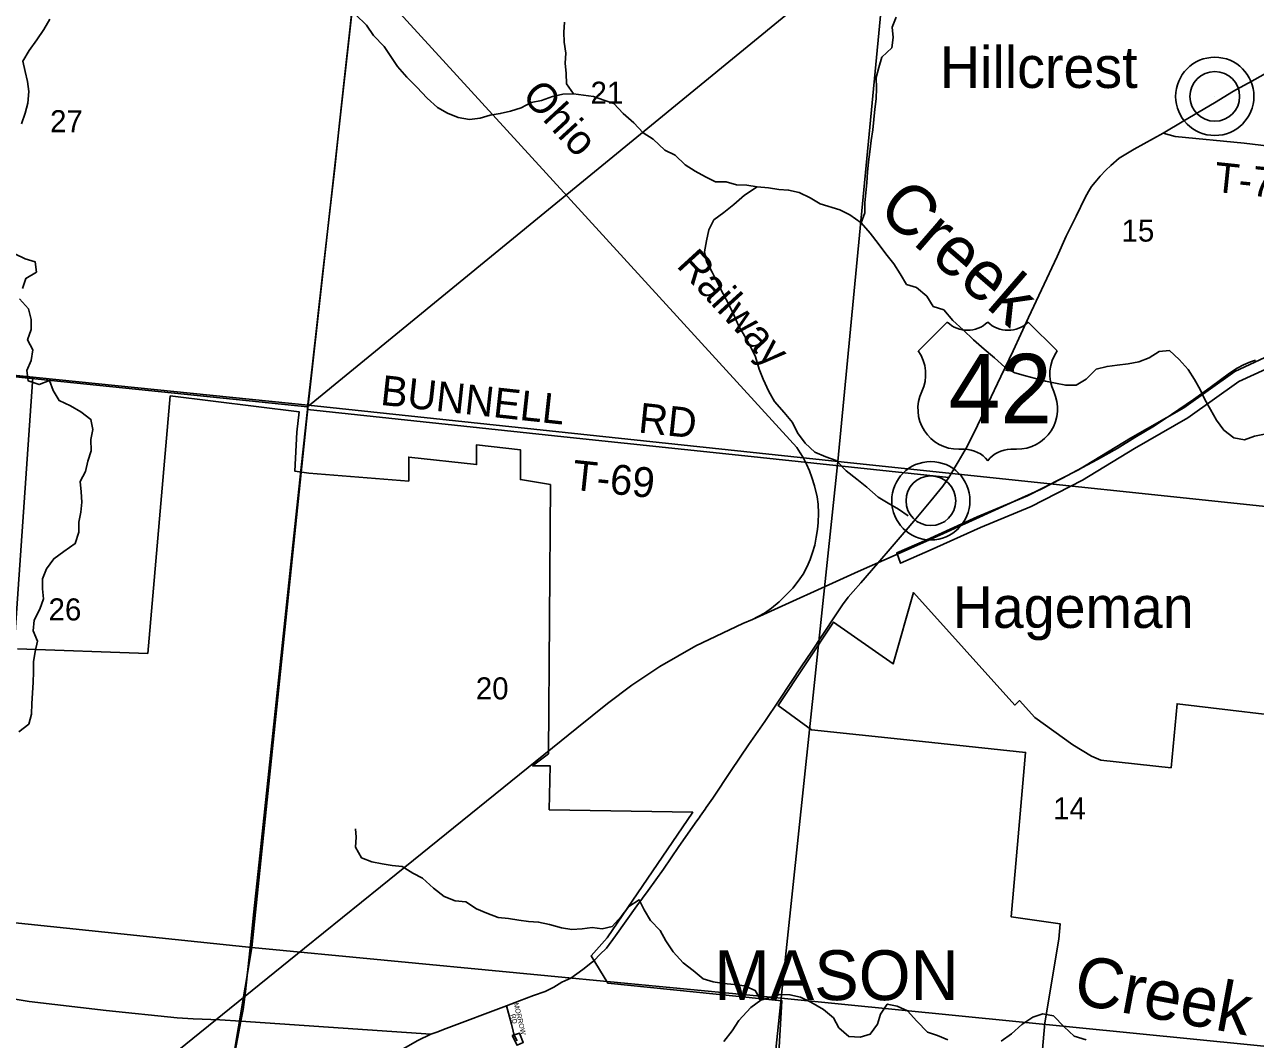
# Model space of a CAD drawing. Extents: x 0 to 1064, y 0 to 440.
# Drawn here: x 165.68 to 203.09, y 176.64 to 207.49 of the extents above; entities that cross this region are included whole.
import ezdxf

# ---------------------------------------------------------------- set-up
doc = ezdxf.new("R2010")
doc.units = 0
for name, color, linetype in [('GM_X_City_Street', 7, 'Continuous'), ('GM_X_City_Street_Text', 7, 'Continuous'), ('GM_X_Corporation', 7, 'Continuous'), ('GM_X_Corporation_Text', 7, 'Continuous'), ('GM_X_Minor_River', 7, 'Continuous'), ('GM_X_Minor_River_Text', 7, 'Continuous'), ('GM_X_Rail_Line', 7, 'Continuous'), ('GM_X_Rail_Line_Text', 7, 'Continuous'), ('GM_X_Section', 7, 'Continuous'), ('GM_X_Section_Text', 7, 'Continuous'), ('GM_X_State_Route', 7, 'Continuous'), ('GM_X_Township', 7, 'Continuous'), ('GM_X_Township_Road', 7, 'Continuous'), ('GM_X_Township_Road_Text', 7, 'Continuous'), ('GM_X_Unincorporated', 7, 'Continuous'), ('GM_X_Unincorporated_Location', 7, 'Continuous'), ('GM_X_Unincorporated_Text', 7, 'Continuous'), ('GM_X_US_Location', 7, 'Continuous'), ('GM_X_US_Route', 7, 'Continuous'), ('GM_X_US_Shield', 7, 'Continuous')]:
    doc.layers.add(name, color=color, linetype=linetype)

msp = doc.modelspace()

# ---------------------------------------------------------------- linework, layer by layer
at = {"layer": 'GM_X_City_Street'}
for points in [[(164.887, 177.953), (165.045, 177.926), (165.826, 177.795), (168.158, 177.516), (170.32, 177.297), (170.805, 177.272), (171.613, 177.232), (172.259, 177.199), (178.034, 176.804)], [(180.333, 177.666), (180.482, 177.101), (180.532, 176.893)], [(180.532, 176.893), (180.553, 176.802), (180.634, 176.633), (180.652, 176.599)]]:
    msp.add_lwpolyline(points, dxfattribs=at)
at = {"layer": 'GM_X_Corporation'}
for points in [[(204.117, 197.343), (202.591, 196.636), (201.04, 195.531), (199.417, 194.605), (197.832, 193.643), (196.272, 192.843), (194.735, 192.203), (193.207, 191.51), (192.303, 191.114), (192.19, 191.428), (193.103, 191.829), (194.633, 192.522), (196.166, 193.16), (197.713, 193.954), (199.296, 194.914), (200.913, 195.837), (202.469, 196.946), (203.989, 197.65)], [(159.265, 197.363), (165.936, 196.772), (165.362, 188.574)], [(165.47, 188.512), (169.423, 188.374), (170.108, 196.2), (174.027, 195.719), (173.961, 195.095), (173.899, 193.912), (174.325, 193.849), (177.36, 193.613), (177.36, 194.34), (179.421, 194.113), (179.421, 194.719), (180.754, 194.567), (180.754, 193.658), (181.663, 193.507), (181.602, 185.325), (181.121, 184.956), (181.659, 184.956), (181.628, 183.623), (185.992, 183.547), (183.39, 179.732), (182.898, 179.18), (183.413, 178.35), (188.698, 177.816), (188.404, 172.718)], [(196.244, 172.062), (196.689, 177.142), (197.115, 179.685), (197.156, 180.156), (195.671, 180.365), (195.905, 183.03), (196.109, 185.366), (192.499, 185.746), (189.6, 186.051), (188.583, 186.79), (190.271, 189.329), (192.079, 188.054), (192.701, 190.221), (195.779, 186.803), (195.925, 186.939), (196.383, 186.43), (197.545, 185.599), (198.107, 185.253), (198.394, 185.125), (200.528, 184.901), (200.712, 186.846), (204.978, 186.335)]]:
    msp.add_lwpolyline(points, dxfattribs=at)
msp.add_lwpolyline([(180.504, 176.76), (180.649, 176.463), (180.838, 176.551), (180.72, 176.834)], close=True, dxfattribs=at)
at = {"layer": 'GM_X_Minor_River'}
for points in [[(166.448, 207.653), (166.266, 207.343), (166.054, 207.02), (165.823, 206.704), (165.629, 206.375), (165.702, 206.065), (165.769, 205.761), (165.811, 205.451), (165.781, 205.098), (165.702, 204.794), (165.593, 204.471)], [(176.606, 206.825), (176.284, 207.154), (176.072, 207.47), (175.744, 207.792)], [(191.107, 201.459), (191.217, 201.77), (191.223, 202.074), (191.253, 202.378), (191.277, 202.682), (191.302, 202.998), (191.332, 203.315), (191.369, 203.625), (191.417, 203.966), (191.46, 204.288), (191.496, 204.604), (191.52, 204.914), (191.563, 205.231), (191.575, 205.553), (191.569, 205.876), (191.648, 206.18), (191.739, 206.496), (192.042, 206.782), (192.085, 207.092), (192.054, 207.409), (192.176, 207.713)], [(182.364, 205.383), (182.158, 205.687), (182.146, 205.998), (182.109, 206.314), (182.134, 206.624), (182.079, 206.953), (182.073, 207.257), (182.091, 207.561)], [(203.364, 195.036), (203.061, 194.981), (202.757, 194.871), (202.436, 194.932), (202.132, 195.163), (201.908, 195.467), (201.726, 195.784), (201.556, 196.094), (201.416, 196.398), (201.24, 196.702), (201.046, 197.006), (200.779, 197.311), (200.476, 197.578), (200.166, 197.548), (199.863, 197.359), (199.548, 197.238), (199.22, 197.177), (198.886, 197.14), (198.583, 197.098), (198.249, 197.013), (197.952, 196.708), (197.642, 196.526), (197.327, 196.526), (197.011, 196.593), (196.708, 196.648), (196.404, 196.727), (196.101, 196.812), (195.779, 196.903), (195.476, 197.08), (195.161, 197.359), (194.845, 197.621), (194.523, 197.907), (194.208, 198.211), (193.898, 198.497), (193.619, 198.813), (193.298, 198.923), (193.104, 199.233), (192.794, 199.501), (192.491, 199.592), (192.291, 199.908), (192.103, 200.212), (191.86, 200.523), (191.629, 200.833), (191.387, 201.149), (191.107, 201.459), (190.768, 201.709), (190.464, 201.861), (189.858, 202.043), (189.554, 202.226), (189.22, 202.384), (188.905, 202.457), (188.602, 202.475), (188.292, 202.524), (187.952, 202.56), (187.637, 202.609), (187.315, 202.621), (187.006, 202.713), (186.684, 202.706), (186.381, 202.859), (186.059, 203.029), (185.756, 203.23), (185.452, 203.522), (185.137, 203.674), (184.791, 204.002), (184.482, 204.197), (184.196, 204.501), (183.875, 204.781), (183.596, 205.085), (183.286, 205.188), (182.971, 205.298), (182.364, 205.383), (182.042, 205.371), (181.727, 205.304), (181.393, 205.182), (181.084, 205.116), (180.78, 204.957), (180.453, 204.86), (180.137, 204.781), (179.834, 204.732), (179.524, 204.647), (179.203, 204.605), (178.863, 204.665), (178.541, 204.799), (178.232, 204.964), (177.922, 205.256), (177.601, 205.59), (177.303, 205.894), (177.012, 206.211), (176.812, 206.515), (176.606, 206.825)], [(187.952, 202.56), (187.564, 202.299), (187.242, 202.019), (186.939, 201.776), (186.629, 201.551), (186.478, 201.247), (186.405, 200.912), (186.35, 200.584), (186.411, 200.279), (186.581, 199.963), (186.757, 199.616), (186.914, 199.306), (187.09, 198.978), (187.242, 198.667), (187.382, 198.345), (187.564, 198.029), (187.746, 197.706), (187.897, 197.39), (188.006, 197.013), (188.128, 196.709), (188.298, 196.338), (188.474, 196.027), (188.771, 195.699), (189.026, 195.389), (189.171, 195.084), (189.402, 194.768), (189.705, 194.494), (190.033, 194.354), (190.348, 194.239), (190.658, 193.929), (190.979, 193.673), (191.283, 193.424), (191.623, 193.126), (191.926, 192.937), (192.242, 192.755), (192.533, 192.554)], [(165.386, 200.523), (165.696, 200.371), (165.999, 200.28), (166.041, 199.964), (165.72, 199.775), (165.623, 199.465)], [(165.532, 199.155), (165.799, 198.85), (165.883, 198.528), (165.877, 198.218), (165.774, 197.908), (165.932, 197.597), (165.883, 197.281), (165.75, 196.977), (165.786, 196.661), (166.126, 196.545), (166.436, 196.673), (166.551, 196.369), (166.733, 196.058), (167.073, 195.9), (167.394, 195.718), (167.698, 195.487), (167.758, 195.182), (167.697, 194.878), (167.703, 194.531), (167.6, 194.215), (167.534, 193.905), (167.376, 193.595), (167.406, 193.284), (167.424, 192.974), (167.388, 192.664), (167.327, 192.36), (167.327, 192.056), (167.224, 191.715), (166.878, 191.472), (166.569, 191.253), (166.344, 190.943), (166.229, 190.638), (166.229, 190.334), (166.259, 190.03), (166.144, 189.72), (165.974, 189.385), (165.943, 189.057), (166.071, 188.747), (166.004, 188.436), (165.956, 188.114), (165.955, 187.804), (165.943, 187.5), (165.925, 187.171), (165.907, 186.855), (165.889, 186.532), (165.81, 186.228), (165.506, 185.991)], [(188.06, 177.833), (187.89, 178.131), (187.568, 178.271), (187.253, 178.308), (186.931, 178.344), (186.61, 178.387), (186.306, 178.484), (186.003, 178.733), (185.699, 178.965), (185.39, 179.305), (185.172, 179.64), (184.996, 179.95), (184.71, 180.254), (184.516, 180.577), (184.365, 180.881), (184.049, 180.68), (183.812, 180.376), (183.545, 180.072), (183.236, 179.999), (182.933, 180.041), (182.629, 180.005), (182.32, 179.987), (181.998, 180.035), (181.634, 180.133), (181.306, 180.206), (181.003, 180.224), (180.7, 180.266), (180.39, 180.315), (180.075, 180.352), (179.729, 180.479), (179.419, 180.613), (179.092, 180.82), (178.764, 180.857), (178.436, 180.984), (178.109, 181.24), (177.781, 181.544), (177.478, 181.69), (177.162, 181.897), (176.859, 181.927), (176.555, 181.982), (176.234, 182.043), (175.918, 182.165), (175.742, 182.481), (175.755, 182.791), (175.742, 183.047)], [(186.937, 176.58), (187.186, 176.902), (187.392, 177.213), (187.756, 177.608), (188.06, 177.833), (188.63, 178.009), (188.946, 177.997), (189.261, 177.924), (189.583, 177.772), (189.965, 177.547), (190.268, 177.298), (190.432, 176.994), (190.736, 176.726), (191.075, 176.708), (191.385, 176.799), (191.603, 177.103), (191.694, 177.413), (191.901, 177.717), (192.204, 177.65), (192.52, 177.511), (192.805, 177.2), (193.126, 176.866), (193.43, 176.762), (193.739, 176.629)], [(195.365, 176.592), (195.675, 176.811), (195.996, 177.097), (196.324, 177.322), (196.627, 177.419), (196.955, 177.358), (197.283, 177.024), (197.586, 176.744), (197.95, 176.628)]]:
    msp.add_lwpolyline(points, dxfattribs=at)
at = {"layer": 'GM_X_Rail_Line'}
for points in [[(165.397, 220.517), (165.866, 220.067), (167.047, 218.824), (169.609, 215.999), (175.781, 209.275), (181.539, 202.973), (189.153, 194.638)], [(203.097, 197.292), (202.941, 197.235), (202.732, 197.143), (202.541, 197.046), (202.305, 196.89), (201.721, 196.462), (201.214, 196.097), (200.545, 195.64), (200.021, 195.295), (199.43, 194.94), (198.888, 194.604), (198.289, 194.271), (197.211, 193.69), (196.578, 193.367), (195.996, 193.101), (194.597, 192.47), (193.182, 191.826), (192.144, 191.365)], [(189.153, 194.638), (189.258, 194.474), (189.346, 194.325), (189.446, 194.131), (189.534, 193.925), (189.61, 193.724), (189.692, 193.464), (189.769, 193.134), (189.802, 192.913), (189.809, 192.642), (189.807, 192.357), (189.784, 192.14), (189.746, 191.903), (189.699, 191.662), (189.635, 191.445), (189.557, 191.226), (189.471, 191.017), (189.345, 190.78), (189.193, 190.566), (189.028, 190.362), (188.811, 190.132), (188.616, 189.938), (188.384, 189.746), (188.167, 189.597), (187.809, 189.407)], [(192.144, 191.365), (191.015, 190.86), (187.809, 189.407)], [(143.998, 150.741), (146.05, 154.225), (147.655, 156.982), (148.104, 157.73), (148.404, 158.231), (148.584, 158.497), (148.717, 158.678), (148.859, 158.848), (149.16, 159.157), (149.342, 159.323), (150.715, 160.429), (154.566, 163.55), (165.388, 172.291), (174.19, 179.417), (176.498, 181.279), (182.472, 186.101), (183.401, 186.85), (184.135, 187.409), (184.988, 187.979), (186.081, 188.604), (187.512, 189.281), (187.809, 189.407)]]:
    msp.add_lwpolyline(points, dxfattribs=at)
at = {"layer": 'GM_X_Section'}
for points in [[(159.538, 213.498), (176.08, 211.942), (174.298, 195.925), (157.964, 197.58)], [(176.08, 211.942), (191.936, 210.308), (190.395, 194.208), (174.298, 195.925)], [(191.936, 210.308), (208.207, 208.717), (206.578, 192.51), (190.395, 194.208)], [(157.964, 197.58), (174.298, 195.925), (172.586, 179.44), (156.361, 181.129)], [(174.298, 195.925), (190.395, 194.208), (188.674, 177.899), (172.586, 179.44)], [(190.395, 194.208), (206.578, 192.51), (204.778, 176.294), (188.674, 177.899)], [(156.361, 181.129), (172.586, 179.44), (171.792, 174.673), (171.141, 163.094), (171.08, 163.095), (154.714, 164.637)], [(172.586, 179.44), (188.674, 177.899), (186.988, 161.611), (171.141, 163.094), (171.792, 174.673)], [(188.674, 177.899), (204.778, 176.294), (203.165, 159.995), (187.411, 161.566), (186.988, 161.611)]]:
    msp.add_lwpolyline(points, close=True, dxfattribs=at)
at = {"layer": 'GM_X_State_Route'}
for points in [[(174.312, 196.109), (174.423, 197.08), (174.586, 198.522), (174.741, 199.879), (174.929, 201.558), (175.109, 203.139), (175.257, 204.49), (175.407, 205.884), (175.57, 207.332), (175.697, 208.569), (175.833, 209.884), (175.989, 211.308), (176.133, 212.69), (176.267, 213.957), (176.44, 215.533), (176.553, 216.559), (176.587, 216.87)], [(174.089, 194.029), (174.276, 195.789), (174.285, 195.865), (174.312, 196.109)], [(173.868, 191.948), (174.089, 194.029)], [(172.814, 182.026), (173.868, 191.948)], [(172.644, 180.425), (172.814, 182.026)], [(172.525, 179.305), (172.644, 180.425)], [(172.44, 178.505), (172.525, 179.305)], [(172.346, 177.706), (172.397, 178.099), (172.44, 178.505)], [(172.053, 176.123), (172.259, 177.199), (172.326, 177.548), (172.346, 177.706)]]:
    msp.add_lwpolyline(points, dxfattribs=at)
at = {"layer": 'GM_X_Township'}
for points in [[(208.143, 208.67), (191.843, 210.26), (174.285, 195.865), (159.378, 197.399), (154.287, 197.897), (142.079, 199.064), (125.935, 200.684), (127.602, 216.831), (128.741, 227.387), (129.298, 232.889), (129.621, 236.081), (130.101, 240.906), (130.137, 241.26), (130.749, 247.284), (130.949, 249.155), (132.626, 264.853), (129.667, 265.26), (130.251, 272.11), (131.271, 282.335), (131.959, 289.228), (132.309, 292.479), (132.404, 293.708)], [(204.065, 159.95), (197.797, 160.524), (186.791, 161.648), (184.998, 161.839), (177.006, 162.512), (171.148, 163.083), (171.843, 173.257), (171.813, 173.58), (171.769, 174.091), (171.768, 174.64), (172.259, 177.199), (172.326, 177.548), (172.397, 178.099), (174.276, 195.789), (174.285, 195.865), (191.843, 210.26), (208.143, 208.67)]]:
    msp.add_lwpolyline(points, dxfattribs=at)
at = {"layer": 'GM_X_Township_Road'}
for points in [[(205.292, 202.25), (205.169, 202.365), (205.064, 202.562), (205.32, 203.546), (205.121, 203.612), (204.193, 203.714), (202.749, 203.887), (200.658, 204.086), (200.291, 204.188)], [(174.276, 195.789), (182.265, 194.942), (182.265, 194.942)], [(182.265, 194.942), (187.378, 194.4)], [(187.378, 194.4), (187.378, 194.4), (193.769, 193.723)]]:
    msp.add_lwpolyline(points, dxfattribs=at)
at = {"layer": 'GM_X_Unincorporated'}
for centre, radius in [((201.857, 205.306), 1.19), ((201.857, 205.306), 0.755), ((193.227, 193.015), 1.19), ((193.227, 193.015), 0.755)]:
    msp.add_circle(centre, radius, dxfattribs=at)
at = {"layer": 'GM_X_Unincorporated_Location'}
for p, q in [((201.857, 205.306), (201.857, 205.306)), ((193.227, 193.015), (193.227, 193.015))]:
    msp.add_line(p, q, dxfattribs=at)
at = {"layer": 'GM_X_US_Route'}
for points in [[(186.4, 183.691), (186.598, 183.975), (187.162, 184.815), (187.689, 185.596), (188.177, 186.306), (188.614, 186.955), (188.951, 187.462), (189.306, 187.999), (189.585, 188.41), (189.947, 188.953), (190.34, 189.543), (190.543, 189.847), (190.714, 190.085), (190.865, 190.257), (191.097, 190.518), (191.618, 191.117), (192.051, 191.627), (192.416, 192.054), (192.768, 192.469), (193.227, 193.015), (193.591, 193.454), (193.769, 193.723), (194.062, 194.2), (194.343, 194.685), (194.646, 195.302), (194.957, 195.961), (195.357, 196.795), (195.726, 197.568), (196.198, 198.582), (196.593, 199.427), (197.065, 200.435), (197.344, 201.059), (197.641, 201.664), (197.918, 202.234), (198.015, 202.419), (198.11, 202.568), (198.217, 202.699), (198.371, 202.877), (198.543, 203.065), (198.695, 203.207), (198.954, 203.423), (199.403, 203.704), (200.291, 204.188), (200.918, 204.566), (201.846, 205.112), (202.428, 205.463), (203.076, 205.821), (203.882, 206.275)], [(186.217, 183.428), (186.366, 183.642), (186.4, 183.691)], [(183.006, 179.052), (183.17, 179.218), (183.364, 179.419), (183.642, 179.788), (183.971, 180.246), (184.288, 180.705), (184.635, 181.169), (185.097, 181.812), (185.572, 182.509), (186.117, 183.284), (186.181, 183.377), (186.217, 183.428)], [(171.843, 173.257), (172.017, 173.417), (172.164, 173.505), (172.385, 173.598), (172.526, 173.68), (172.797, 173.845), (173.437, 174.227), (177.636, 176.612), (178.034, 176.804), (178.21, 176.864), (178.495, 176.977), (180.333, 177.666), (180.724, 177.813), (181.152, 177.977), (181.509, 178.099), (181.763, 178.226), (182.008, 178.382), (182.282, 178.502), (182.648, 178.771), (182.939, 178.996), (182.989, 179.035), (183.006, 179.052)]]:
    msp.add_lwpolyline(points, dxfattribs=at)
at = {"layer": 'GM_X_US_Shield'}
for p, q in [((193.726, 198.446), (192.847, 197.567)), ((197.066, 197.567), (196.187, 198.446)), ((194.077, 194.579), (194.253, 194.579)), ((195.659, 194.579), (195.835, 194.579))]:
    msp.add_line(p, q, dxfattribs=at)
for centre, radius, start, end in [((194.341, 199.074), 0.879, 225.573, 314.427), ((195.572, 199.074), 0.879, 225.573, 314.427), ((191.839, 196.862), 1.23, 334.5471, 35.0009), ((198.074, 196.862), 1.23, 144.9991, 205.4529), ((194.064, 195.81), 1.23, 154.8319, 270.6383), ((195.849, 195.81), 1.23, 269.3617, 25.1681), ((194.253, 193.7), 0.879, 36.8699, 90), ((195.659, 193.7), 0.879, 90, 143.1301)]:
    msp.add_arc(centre, radius, start, end, dxfattribs=at)

# ---------------------------------------------------------------- texts
at = {"layer": 'GM_X_City_Street_Text'}
for s, rotation, p in [('MORROW', 283.6, (180.545, 177.734)), ('RD', 285.5291, (180.441, 177.392))]:
    msp.add_text(s, height=0.1515, rotation=rotation, dxfattribs=at).set_placement(p)
at = {"layer": 'GM_X_Corporation_Text'}
msp.add_text('MASON', height=1.5152, rotation=0, dxfattribs=at).set_placement((186.644, 177.835))
at = {"layer": 'GM_X_Minor_River_Text'}
for height, rotation, p in [(1.515, 319.1428, (191.553, 201.776)), (1.5151, 349.4788, (197.512, 177.744))]:
    msp.add_text('Creek', height=height, rotation=rotation, dxfattribs=at).set_placement(p)
at = {"layer": 'GM_X_Rail_Line_Text'}
for s, rotation, p in [('Ohio', 312.6325, (180.763, 205.29)), ('Railway', 312.4821, (185.467, 200.146))]:
    msp.add_text(s, height=0.9061, rotation=rotation, dxfattribs=at).set_placement(p)
at = {"layer": 'GM_X_Section_Text'}
for s, p in [('21', (182.883, 205.082)), ('27', (166.456, 204.217)), ('15', (199.023, 200.892)), ('26', (166.41, 189.377)), ('20', (179.396, 186.977)), ('14', (196.943, 183.329))]:
    msp.add_text(s, height=0.6697, rotation=0, dxfattribs=at).set_placement(p)
at = {"layer": 'GM_X_Township_Road_Text'}
for s, rotation, p in [('T-75', 354.0812, (201.809, 202.409)), ('BUNNELL', 353.8061, (176.475, 195.932)), ('RD', 354.0424, (184.314, 195.092)), ('T-69', 354.01, (182.298, 193.354))]:
    msp.add_text(s, height=0.9091, rotation=rotation, dxfattribs=at).set_placement(p)
at = {"layer": 'GM_X_Unincorporated_Text'}
for s, p in [('Hillcrest', (193.503, 205.562)), ('Hageman', (193.89, 189.149))]:
    msp.add_text(s, height=1.2636, rotation=0, dxfattribs=at).set_placement(p)
at = {"layer": 'GM_X_US_Location'}
for s in ['0', '/']:
    msp.add_text(s, height=0.00303, dxfattribs=at).set_placement((194.955, 196.408))
msp.add_text('42', height=0.00303, rotation=0, dxfattribs=at).set_placement((194.33, 195.781))
at = {"layer": 'GM_X_US_Shield'}
msp.add_text('42', height=2.1094, dxfattribs=at).set_placement((193.769, 195.37))

doc.saveas('drawing.dxf')
